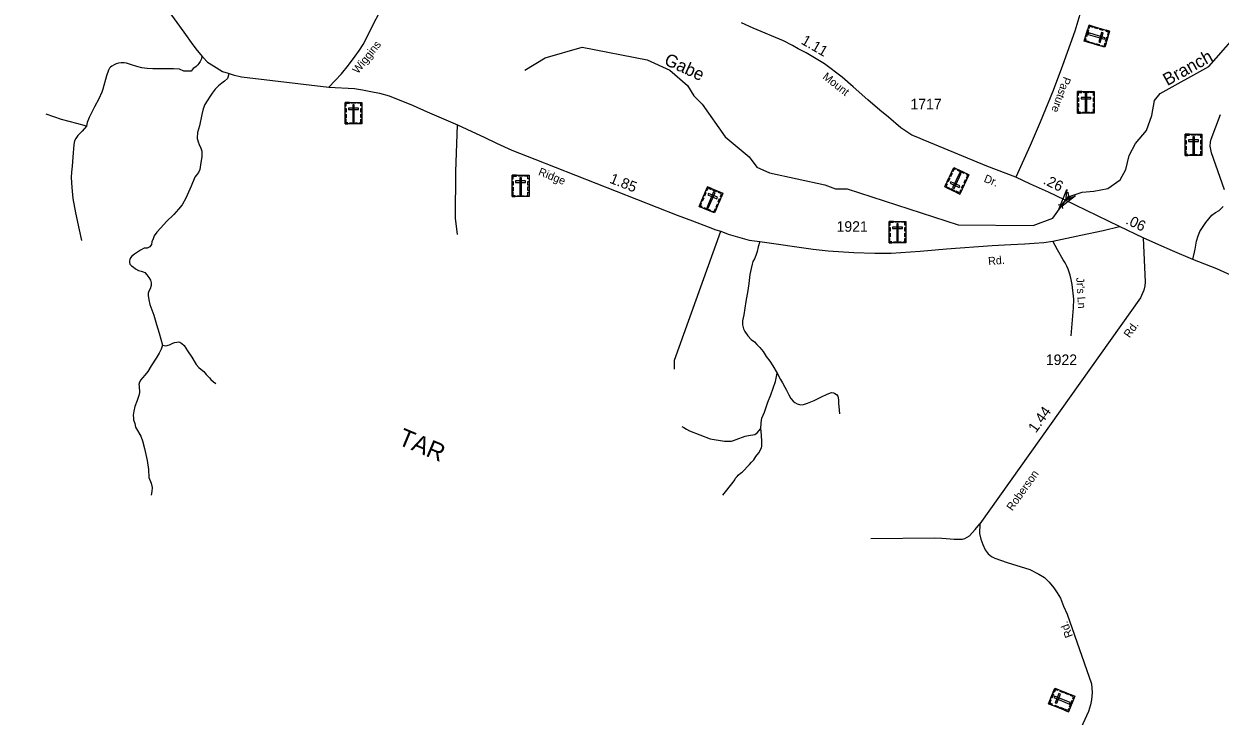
# Model space of a CAD drawing. Extents: x 2220236 to 2384410, y 720751 to 894131.
# Drawn here: x 2270312 to 2284543, y 776386 to 784624 of the extents above; entities that cross this region are included whole.
import ezdxf

# ---------------------------------------------------------------- set-up
doc = ezdxf.new("R2010")
doc.units = 0
doc.layers.add('Default', color=7, linetype='Continuous')

msp = doc.modelspace()

# ---------------------------------------------------------------- linework, layer by layer
at = {"layer": 'Default'}
for p, q in [((2282732, 782622), (2282740, 782572)), ((2282615, 782471), (2282666, 782476)), ((2282666, 782476), (2282740, 782572)), ((2282674, 782426), (2282666, 782476)), ((2282790, 782577), (2282740, 782572)), ((2283629, 782077), (2283346, 782212))]:
    msp.add_line(p, q, dxfattribs=at)
for points in [[(2269908, 787520), (2269978, 787491), (2270028, 787463), (2270058, 787438), (2270092, 787409), (2270108, 787390), (2270130, 787374), (2270214, 787286), (2270899, 786348), (2272213, 784526), (2272321, 784376), (2272374, 784306), (2272435, 784234), (2272446, 784223), (2272497, 784171), (2272567, 784124), (2272674, 784059), (2272743, 784037), (2272800, 784017), (2272899, 783995), (2273939, 783871)], [(2273939, 783871), (2274090, 784032), (2274175, 784134), (2274253, 784239), (2274304, 784311), (2274349, 784380), (2274662, 785003), (2274890, 785452), (2275100, 785845), (2275154, 785945), (2275203, 786026), (2275263, 786120), (2275303, 786176), (2275359, 786241), (2275446, 786338), (2276416, 787313)], [(2281998, 786624), (2282084, 786514), (2282556, 785990), (2282645, 785883), (2282723, 785789), (2282768, 785730), (2282804, 785682), (2282838, 785624), (2282867, 785549), (2282907, 785452), (2282933, 785362), (2282951, 785259), (2282959, 785192), (2282957, 785136), (2282951, 785058), (2282935, 784982), (2282921, 784907), (2282897, 784817), (2282816, 784538), (2282669, 784131), (2282556, 783830), (2282403, 783455), (2282282, 783179), (2282112, 782802)], [(2282112, 782802), (2281768, 782930), (2281146, 783188), (2281011, 783243), (2280946, 783271), (2280876, 783301), (2280744, 783387), (2280597, 783513), (2280495, 783599), (2280354, 783719), (2280176, 783875), (2280048, 783989), (2279836, 784151), (2279699, 784234), (2279620, 784280), (2279525, 784329), (2279457, 784366), (2279347, 784421), (2278988, 784575), (2278850, 784639)], [(2276272, 784074), (2276512, 784220), (2276952, 784349), (2277728, 784198), (2277996, 784075), (2278206, 783893), (2278282, 783770), (2278383, 783670), (2278653, 783280), (2278939, 783042), (2279031, 782918), (2279182, 782853), (2279841, 782708), (2279967, 782660), (2280108, 782660), (2281428, 782233), (2282319, 782224), (2282552, 782311), (2282703, 782524), (2282773, 782580), (2282904, 782622), (2283040, 782632), (2283207, 782665), (2283356, 782767), (2283421, 782893), (2283461, 783060), (2283535, 783203), (2283667, 783354), (2283731, 783536), (2283763, 783713), (2283829, 783797), (2284409, 784119), (2284697, 784445)], [(2272430, 784240), (2272423, 784209), (2272408, 784177), (2272393, 784154), (2272379, 784136), (2272362, 784119), (2272344, 784104), (2272327, 784095), (2272303, 784063), (2272267, 784063), (2272213, 784063), (2272163, 784086), (2272091, 784088), (2271910, 784088), (2271846, 784088), (2271778, 784092), (2271713, 784102), (2271654, 784117), (2271578, 784143), (2271532, 784156), (2271506, 784160), (2271469, 784160), (2271437, 784156), (2271410, 784148), (2271384, 784137), (2271358, 784123), (2271340, 784111), (2271330, 784099), (2271319, 784074), (2271296, 784007), (2271251, 783849), (2271238, 783814), (2271201, 783733), (2271151, 783637), (2271114, 783566), (2271086, 783510), (2271066, 783451), (2271056, 783406)], [(2272751, 784035), (2272747, 784013), (2272733, 783976), (2272700, 783943), (2272668, 783921), (2272628, 783889), (2272588, 783849), (2272550, 783800), (2272528, 783764), (2272492, 783708), (2272465, 783666), (2272445, 783614), (2272429, 783547), (2272400, 783413), (2272378, 783332), (2272371, 783270), (2272371, 783261), (2272389, 783209), (2272394, 783200), (2272398, 783191), (2272418, 783145), (2272427, 783111), (2272429, 783044), (2272416, 782975), (2272403, 782892), (2272387, 782854), (2272347, 782800), (2272302, 782693), (2272239, 782552), (2272195, 782471), (2272150, 782418), (2272094, 782355), (2272009, 782272), (2271942, 782199), (2271893, 782147), (2271862, 782102), (2271850, 782067), (2271833, 782029), (2271828, 782000), (2271808, 781970), (2271777, 781957), (2271741, 781955), (2271699, 781930), (2271627, 781883), (2271596, 781861), (2271578, 781841), (2271573, 781821), (2271569, 781805), (2271569, 781783), (2271573, 781765), (2271591, 781747), (2271611, 781733), (2271640, 781709), (2271676, 781691), (2271707, 781680), (2271730, 781675), (2271752, 781664), (2271775, 781639), (2271799, 781606), (2271819, 781575), (2271826, 781541), (2271826, 781512), (2271813, 781470), (2271797, 781445), (2271790, 781420), (2271790, 781393), (2271799, 781342), (2271810, 781284), (2271857, 781159), (2271888, 781045), (2271922, 780942), (2271960, 780800)], [(2273939, 783871), (2274244, 783855), (2274340, 783840), (2274440, 783821), (2274544, 783802), (2274658, 783768), (2274763, 783726), (2274834, 783697), (2274941, 783654), (2275109, 783578), (2275469, 783425), (2275580, 783370), (2275795, 783272), (2275935, 783206), (2276116, 783123), (2276392, 783015), (2278082, 782350), (2278267, 782282), (2278453, 782208), (2278545, 782172), (2278602, 782156), (2278691, 782121), (2278939, 782050), (2279066, 782036), (2279701, 781943), (2279879, 781923), (2280187, 781904), (2280435, 781897), (2280629, 781896), (2280973, 781919), (2281288, 781948), (2281830, 781989), (2282054, 781998), (2282219, 782007), (2282332, 782014), (2282445, 782023), (2282555, 782038), (2282887, 782111), (2283153, 782164), (2283346, 782212)], [(2271056, 783406), (2270941, 783439), (2270757, 783485), (2270577, 783550)], [(2284594, 782649), (2284441, 783091), (2284424, 783169), (2284428, 783218), (2284437, 783252), (2284548, 783547)], [(2271056, 783406), (2271003, 783346), (2270953, 783297), (2270929, 783261), (2270913, 783231), (2270906, 783190), (2270892, 783037), (2270886, 782930), (2270878, 782860), (2270872, 782795), (2270880, 782676), (2270894, 782545), (2270927, 782377), (2270967, 782173), (2270995, 782048)], [(2275470, 782120), (2275448, 782311), (2275449, 782863), (2275469, 783425)], [(2283346, 782212), (2282691, 782530), (2282502, 782621), (2282286, 782718), (2282112, 782802)], [(2284218, 781821), (2284247, 781942), (2284262, 782038), (2284282, 782103), (2284303, 782153), (2284372, 782259), (2284445, 782348), (2284487, 782380), (2284533, 782405), (2284580, 782453)], [(2278051, 780515), (2278051, 780621), (2278165, 780931), (2278602, 782156)], [(2279066, 782036), (2279048, 781970), (2279035, 781917), (2279021, 781868), (2279004, 781828), (2278986, 781796), (2278975, 781763), (2278963, 781714), (2278950, 781642), (2278937, 781534), (2278923, 781450), (2278901, 781321), (2278876, 781162), (2278863, 781089), (2278863, 781044), (2278872, 780997), (2278890, 780963), (2278925, 780914), (2278964, 780869), (2279002, 780840), (2279033, 780809), (2279069, 780775), (2279107, 780726), (2279143, 780668), (2279185, 780610), (2279223, 780554), (2279274, 780466)], [(2283629, 782077), (2283653, 781550), (2283649, 781508), (2283637, 781457), (2283597, 781363), (2281685, 778673), (2281679, 778558), (2281695, 778491), (2281721, 778427), (2281750, 778364), (2281784, 778318), (2281822, 778286), (2281862, 778266), (2282010, 778215), (2282278, 778132), (2282387, 778076), (2282453, 778034), (2282508, 777981), (2282564, 777913), (2282606, 777854), (2282643, 777788), (2282681, 777693), (2282725, 777598), (2283012, 776772), (2283022, 776666), (2283012, 776579), (2283000, 776520), (2282977, 776440), (2282843, 776149)], [(2282773, 780913), (2282800, 781247), (2282803, 781347), (2282782, 781523), (2282771, 781581), (2282759, 781636), (2282736, 781704), (2282720, 781742), (2282699, 781780), (2282675, 781816), (2282608, 781937), (2282555, 782038)], [(2284760, 781593), (2284503, 781711), (2284218, 781821), (2283976, 781924), (2283816, 781996), (2283629, 782077)], [(2271960, 780800), (2271944, 780755), (2271922, 780706), (2271884, 780645), (2271826, 780556), (2271786, 780487), (2271752, 780442), (2271721, 780411), (2271703, 780388), (2271687, 780361), (2271678, 780332), (2271681, 780314), (2271683, 780288), (2271687, 780263), (2271687, 780236), (2271678, 780200), (2271661, 780142), (2271631, 780071), (2271620, 780017), (2271611, 779966), (2271614, 779932), (2271616, 779912), (2271631, 779867), (2271640, 779825), (2271652, 779805), (2271703, 779718), (2271721, 779663), (2271748, 779573), (2271779, 779428), (2271795, 779320), (2271797, 779226), (2271826, 779157), (2271837, 779108), (2271833, 779059), (2271824, 779016)], [(2271960, 780800), (2272002, 780795), (2272043, 780806), (2272074, 780820), (2272103, 780831), (2272130, 780838), (2272148, 780840), (2272168, 780836), (2272192, 780822), (2272217, 780797), (2272259, 780735), (2272309, 780659), (2272362, 780572), (2272394, 780536), (2272416, 780516), (2272452, 780489), (2272465, 780473), (2272481, 780453), (2272499, 780431), (2272521, 780413), (2272537, 780393), (2272568, 780364), (2272595, 780346)], [(2279078, 779810), (2279082, 779877), (2279093, 779932), (2279122, 780005), (2279162, 780122), (2279200, 780209), (2279252, 780369), (2279274, 780466)], [(2279274, 780466), (2279313, 780392), (2279337, 780354), (2279364, 780302), (2279386, 780264), (2279413, 780208), (2279438, 780165), (2279465, 780136), (2279485, 780120), (2279510, 780103), (2279552, 780091), (2279586, 780094), (2279635, 780109), (2279713, 780143), (2279803, 780187), (2279868, 780219), (2279921, 780236), (2279946, 780234), (2279961, 780225), (2279979, 780212), (2279995, 780192), (2280002, 780152), (2280002, 780106), (2280008, 780071), (2280015, 779982)], [(2278140, 779834), (2278162, 779820), (2278196, 779802), (2278232, 779783), (2278478, 779687), (2278647, 779659), (2278670, 779658), (2278699, 779657), (2278729, 779660), (2278753, 779666), (2278785, 779678), (2278892, 779719), (2278932, 779725), (2279006, 779738), (2279037, 779758), (2279078, 779810)], [(2278627, 779017), (2278750, 779170), (2278769, 779200), (2278779, 779220), (2278797, 779236), (2278811, 779252), (2278839, 779279), (2278857, 779291), (2278944, 779381), (2278967, 779410), (2278995, 779436), (2279021, 779476), (2279054, 779521), (2279088, 779581), (2279092, 779597), (2279091, 779651), (2279086, 779733), (2279078, 779810)], [(2280387, 778501), (2281147, 778509), (2281233, 778503), (2281286, 778499), (2281380, 778493), (2281477, 778494), (2281507, 778500), (2281560, 778533), (2281631, 778606), (2281685, 778673)]]:
    msp.add_lwpolyline(points, dxfattribs=at)
for points in [[(2283228, 784537), (2283171, 784346), (2282927, 784419), (2282984, 784610)], [(2282974, 784578), (2282985, 784575), (2282992, 784596), (2283030, 784584), (2283034, 784595), (2282984, 784610)], [(2283051, 784590), (2283092, 784577), (2283089, 784566), (2283048, 784579)], [(2282936, 784451), (2282947, 784447), (2282941, 784426), (2282980, 784415), (2282977, 784404), (2282927, 784419)], [(2282978, 784551), (2282954, 784470), (2282943, 784473), (2282967, 784554)], [(2283168, 784441), (2283174, 784459), (2282980, 784517), (2282974, 784499)], [(2283151, 784517), (2283133, 784522), (2283099, 784410), (2283117, 784404)], [(2283115, 784570), (2283157, 784558), (2283153, 784547), (2283112, 784559)], [(2283207, 784466), (2283192, 784416), (2283181, 784419), (2283196, 784469)], [(2283186, 784549), (2283183, 784538), (2283214, 784529), (2283202, 784490), (2283213, 784487), (2283228, 784537)], [(2282999, 784409), (2283041, 784397), (2283038, 784386), (2282996, 784398)], [(2283062, 784390), (2283104, 784378), (2283101, 784367), (2283059, 784379)], [(2283129, 784358), (2283133, 784369), (2283163, 784360), (2283175, 784399), (2283186, 784396), (2283171, 784346)], [(2282848, 783818), (2283047, 783818), (2283047, 783563), (2282848, 783563)], [(2282848, 783775), (2282860, 783775), (2282860, 783807), (2282900, 783807), (2282900, 783818), (2282848, 783818)], [(2282848, 783700), (2282848, 783744), (2282860, 783744), (2282860, 783700)], [(2282889, 783750), (2282889, 783731), (2283007, 783731), (2283007, 783750)], [(2282922, 783818), (2282974, 783818), (2282974, 783806), (2282922, 783806)], [(2282957, 783789), (2282939, 783789), (2282939, 783586), (2282957, 783586)], [(2283047, 783774), (2283036, 783774), (2283036, 783807), (2282995, 783807), (2282995, 783818), (2283047, 783818)], [(2283036, 783701), (2283036, 783745), (2283047, 783745), (2283047, 783701)], [(2274133, 783691), (2274332, 783691), (2274332, 783437), (2274133, 783437)], [(2274133, 783648), (2274144, 783648), (2274144, 783680), (2274185, 783680), (2274185, 783691), (2274133, 783691)], [(2274133, 783574), (2274133, 783617), (2274144, 783617), (2274144, 783574)], [(2274173, 783623), (2274173, 783605), (2274291, 783605), (2274291, 783623)], [(2274207, 783691), (2274259, 783691), (2274259, 783680), (2274207, 783680)], [(2274242, 783662), (2274223, 783662), (2274223, 783459), (2274242, 783459)], [(2274332, 783648), (2274320, 783648), (2274320, 783680), (2274280, 783680), (2274280, 783691), (2274332, 783691)], [(2274320, 783575), (2274320, 783618), (2274332, 783618), (2274332, 783575)], [(2282848, 783633), (2282848, 783676), (2282860, 783676), (2282860, 783633)], [(2282881, 783563), (2282881, 783575), (2282859, 783575), (2282859, 783615), (2282848, 783615), (2282848, 783563)], [(2283014, 783563), (2283014, 783575), (2283036, 783575), (2283036, 783615), (2283047, 783615), (2283047, 783563)], [(2283036, 783635), (2283036, 783679), (2283047, 783679), (2283047, 783635)], [(2274133, 783507), (2274133, 783550), (2274144, 783550), (2274144, 783507)], [(2274166, 783437), (2274166, 783448), (2274144, 783448), (2274144, 783489), (2274133, 783489), (2274133, 783437)], [(2274190, 783448), (2274275, 783448), (2274275, 783437), (2274190, 783437)], [(2274299, 783437), (2274299, 783448), (2274321, 783448), (2274321, 783489), (2274332, 783489), (2274332, 783437)], [(2274320, 783509), (2274320, 783552), (2274332, 783552), (2274332, 783509)], [(2282906, 783575), (2282991, 783575), (2282991, 783563), (2282906, 783563)], [(2284128, 783312), (2284327, 783312), (2284327, 783057), (2284128, 783057)], [(2284128, 783268), (2284139, 783268), (2284139, 783301), (2284180, 783301), (2284180, 783312), (2284128, 783312)], [(2284202, 783312), (2284254, 783312), (2284254, 783300), (2284202, 783300)], [(2284327, 783268), (2284316, 783268), (2284316, 783301), (2284275, 783301), (2284275, 783312), (2284327, 783312)], [(2284128, 783194), (2284128, 783238), (2284139, 783238), (2284139, 783194)], [(2284128, 783127), (2284128, 783170), (2284139, 783170), (2284139, 783127)], [(2284169, 783244), (2284169, 783225), (2284287, 783225), (2284287, 783244)], [(2284237, 783282), (2284218, 783282), (2284218, 783080), (2284237, 783080)], [(2284316, 783195), (2284316, 783239), (2284327, 783239), (2284327, 783195)], [(2284316, 783129), (2284316, 783173), (2284327, 783173), (2284327, 783129)], [(2284161, 783057), (2284161, 783069), (2284139, 783069), (2284139, 783109), (2284128, 783109), (2284128, 783057)], [(2284186, 783069), (2284270, 783069), (2284270, 783057), (2284186, 783057)], [(2284294, 783057), (2284294, 783069), (2284316, 783069), (2284316, 783109), (2284327, 783109), (2284327, 783057)], [(2281447, 782600), (2281267, 782684), (2281375, 782915), (2281555, 782830)], [(2281405, 782901), (2281400, 782890), (2281381, 782900), (2281363, 782863), (2281353, 782868), (2281375, 782915)], [(2281499, 782844), (2281422, 782880), (2281427, 782891), (2281503, 782855)], [(2276122, 782823), (2276321, 782823), (2276321, 782569), (2276122, 782569)], [(2276122, 782780), (2276133, 782780), (2276133, 782812), (2276173, 782812), (2276173, 782823), (2276122, 782823)], [(2276122, 782706), (2276122, 782749), (2276133, 782749), (2276133, 782706)], [(2276162, 782755), (2276162, 782737), (2276280, 782737), (2276280, 782755)], [(2276196, 782823), (2276247, 782823), (2276247, 782812), (2276196, 782812)], [(2276231, 782794), (2276212, 782794), (2276212, 782591), (2276231, 782591)], [(2276321, 782780), (2276309, 782780), (2276309, 782812), (2276269, 782812), (2276269, 782823), (2276321, 782823)], [(2276309, 782707), (2276309, 782750), (2276321, 782750), (2276321, 782707)], [(2281327, 782785), (2281308, 782746), (2281298, 782751), (2281316, 782790)], [(2281355, 782845), (2281336, 782805), (2281326, 782810), (2281345, 782849)], [(2281439, 782679), (2281447, 782696), (2281341, 782746), (2281333, 782729)], [(2281361, 782673), (2281378, 782665), (2281464, 782848), (2281447, 782856)], [(2281526, 782767), (2281507, 782728), (2281497, 782732), (2281515, 782772)], [(2281526, 782844), (2281521, 782834), (2281541, 782824), (2281523, 782788), (2281533, 782783), (2281555, 782830)], [(2276121, 782639), (2276121, 782682), (2276133, 782682), (2276133, 782639)], [(2276155, 782569), (2276155, 782580), (2276133, 782580), (2276133, 782621), (2276121, 782621), (2276121, 782569)], [(2276287, 782569), (2276287, 782580), (2276309, 782580), (2276309, 782621), (2276321, 782621), (2276321, 782569)], [(2276309, 782641), (2276309, 782684), (2276321, 782684), (2276321, 782641)], [(2278445, 782686), (2278628, 782608), (2278528, 782374), (2278345, 782452)], [(2278399, 782578), (2278416, 782618), (2278426, 782613), (2278409, 782574)], [(2278428, 782646), (2278438, 782642), (2278451, 782671), (2278488, 782655), (2278493, 782666), (2278445, 782686)], [(2278534, 782616), (2278516, 782624), (2278437, 782437), (2278454, 782430)], [(2278456, 782607), (2278448, 782590), (2278557, 782544), (2278564, 782561)], [(2278513, 782657), (2278561, 782637), (2278556, 782626), (2278508, 782646)], [(2278611, 782568), (2278601, 782572), (2278613, 782602), (2278576, 782618), (2278580, 782628), (2278628, 782608)], [(2281285, 782724), (2281296, 782719), (2281282, 782690), (2281319, 782673), (2281314, 782662), (2281267, 782685)], [(2281380, 782631), (2281333, 782653), (2281338, 782664), (2281385, 782642)], [(2281465, 782639), (2281455, 782644), (2281442, 782615), (2281405, 782632), (2281400, 782622), (2281447, 782600)], [(2281497, 782706), (2281479, 782667), (2281468, 782672), (2281487, 782711)], [(2282822, 782577), (2282630, 782427), (2282721, 782653), (2282703, 782524)], [(2276179, 782580), (2276264, 782580), (2276264, 782569), (2276179, 782569)], [(2278375, 782439), (2278380, 782450), (2278360, 782458), (2278375, 782495), (2278365, 782500), (2278345, 782452)], [(2278372, 782516), (2278389, 782556), (2278400, 782552), (2278383, 782512)], [(2278546, 782445), (2278563, 782484), (2278573, 782480), (2278556, 782440)], [(2278572, 782505), (2278589, 782545), (2278599, 782541), (2278582, 782501)], [(2278402, 782440), (2278480, 782407), (2278476, 782396), (2278398, 782429)], [(2278497, 782387), (2278502, 782397), (2278522, 782389), (2278538, 782426), (2278548, 782421), (2278528, 782374)], [(2280605, 782274), (2280804, 782274), (2280804, 782020), (2280605, 782020)], [(2280605, 782231), (2280617, 782231), (2280617, 782263), (2280657, 782263), (2280657, 782274), (2280605, 782274)], [(2280605, 782157), (2280605, 782200), (2280617, 782200), (2280617, 782157)], [(2280646, 782206), (2280646, 782188), (2280764, 782188), (2280764, 782206)], [(2280679, 782274), (2280731, 782274), (2280731, 782263), (2280679, 782263)], [(2280714, 782245), (2280696, 782245), (2280696, 782042), (2280714, 782042)], [(2280805, 782231), (2280793, 782231), (2280793, 782263), (2280753, 782263), (2280753, 782274), (2280805, 782274)], [(2280793, 782158), (2280793, 782201), (2280805, 782201), (2280805, 782158)], [(2280605, 782090), (2280605, 782133), (2280617, 782133), (2280617, 782090)], [(2280638, 782020), (2280638, 782031), (2280616, 782031), (2280616, 782072), (2280605, 782072), (2280605, 782020)], [(2280663, 782031), (2280748, 782031), (2280748, 782020), (2280663, 782020)], [(2280771, 782020), (2280771, 782031), (2280793, 782031), (2280793, 782072), (2280804, 782072), (2280804, 782020)], [(2280793, 782092), (2280793, 782135), (2280804, 782135), (2280804, 782092)], [(2282503, 776534), (2282579, 776718), (2282814, 776622), (2282739, 776438)], [(2282531, 776603), (2282551, 776651), (2282562, 776646), (2282542, 776598)], [(2282619, 776702), (2282615, 776692), (2282585, 776704), (2282569, 776666), (2282559, 776670), (2282579, 776718)], [(2282572, 776624), (2282565, 776607), (2282752, 776530), (2282759, 776547)], [(2282582, 776546), (2282599, 776539), (2282644, 776648), (2282626, 776655)], [(2282682, 776664), (2282642, 776680), (2282646, 776691), (2282687, 776674)], [(2282743, 776639), (2282703, 776655), (2282707, 776666), (2282748, 776649)], [(2282802, 776591), (2282791, 776596), (2282800, 776616), (2282762, 776631), (2282766, 776642), (2282814, 776622)], [(2282544, 776518), (2282548, 776528), (2282518, 776540), (2282533, 776578), (2282523, 776582), (2282503, 776534)], [(2282612, 776490), (2282572, 776506), (2282576, 776517), (2282616, 776500)], [(2282674, 776464), (2282634, 776481), (2282639, 776491), (2282679, 776475)], [(2282752, 776468), (2282741, 776473), (2282733, 776452), (2282695, 776468), (2282691, 776457), (2282739, 776438)], [(2282750, 776495), (2282782, 776574), (2282793, 776570), (2282761, 776491)]]:
    msp.add_lwpolyline(points, close=True, dxfattribs=at)

# ---------------------------------------------------------------- texts
for s, height, rotation, p in [('1.11', 125, 330.0057, (2279549, 784393)), ('Wiggins', 95, 51.5296, (2274286, 784024)), ('Gabe', 150, 335.2423, (2277918, 784147)), ('Branch', 150, 29.0842, (2283916, 783883)), ('Mount', 95, 321.8122, (2279807, 783980)), ('Pasture', 95, 250.088, (2282683, 784003)), ('Ridge', 95, 338.2439, (2276424, 782829)), ('1.85', 125, 338.5316, (2277271, 782736)), ('Dr.', 95, 338.0414, (2281725, 782748)), ('.26', 125, 334.1489, (2282429, 782726)), ('.06', 125, 334.5533, (2283411, 782250)), ('Rd.', 95, 4.3316, (2281787, 781754)), ("Jr's Ln", 95, 273.6117, (2282831, 781604)), ('Rd.', 95, 54.6402, (2283466, 780881)), ('1.44', 125, 54.5877, (2282352, 779749)), ('TAR', 210, 337.4445, (2274750, 779624)), ('Roberson', 95, 54.6402, (2282072, 778822)), ('Rd.', 95, 111.0211, (2282795, 777340))]:
    msp.add_text(s, height=height, rotation=rotation, dxfattribs=at).set_placement(p)
for s, p in [('1717', (2280859, 783608)), ('1921', (2279980, 782151)), ('1922', (2282470, 780565))]:
    msp.add_text(s, height=125, dxfattribs=at).set_placement(p)

doc.saveas('drawing.dxf')
